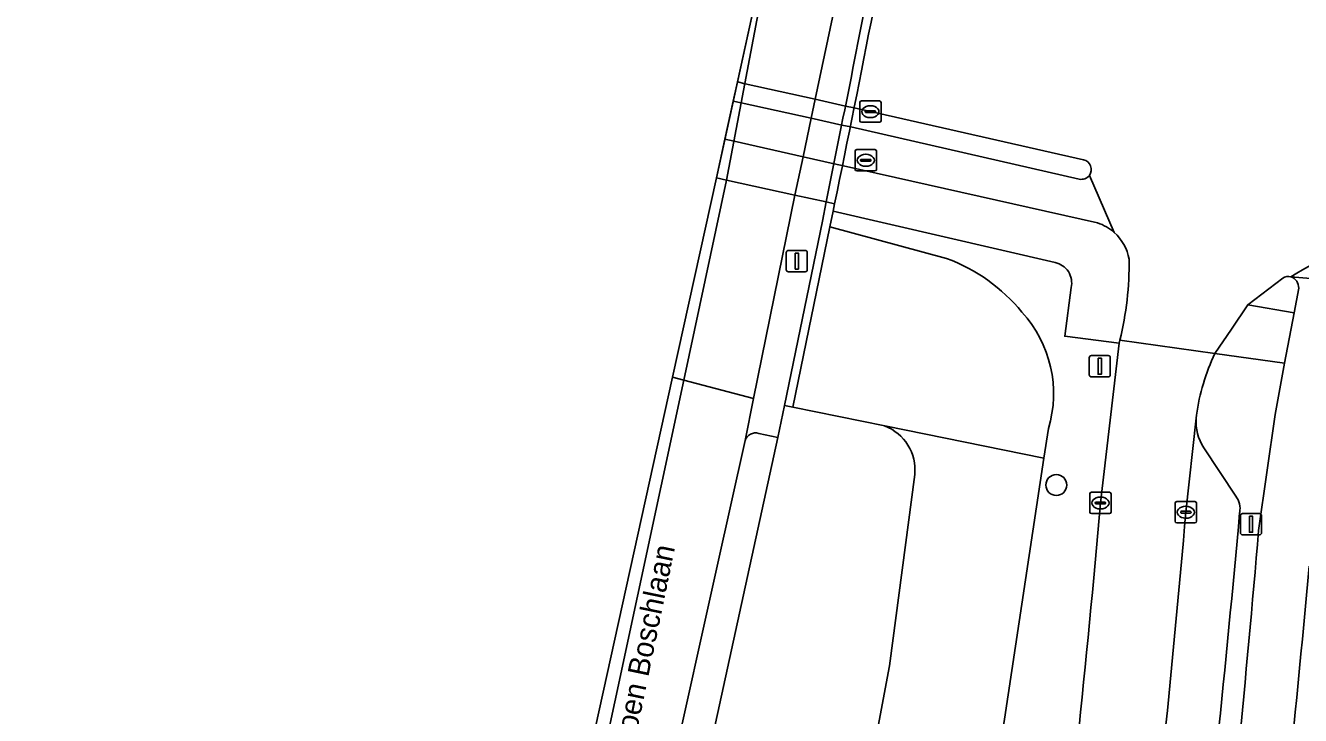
# Model space of a CAD drawing. Extents: x 163008 to 163854, y 382777 to 383982.
# Drawn here: x 163132.1 to 163191.8, y 383017 to 383049.3 of the extents above; entities that cross this region are included whole.
import ezdxf

# ---------------------------------------------------------------- set-up
doc = ezdxf.new("R2010")
doc.units = 0
for name, color, linetype in [('IMGEO_Berm_groen', 7, 'Continuous'), ('IMGEO_Berm_open', 7, 'Continuous'), ('IMGEO_Boom', 7, 'Continuous'), ('IMGEO_Dek', 7, 'Continuous'), ('IMGEO_Fietspad_gesloten', 7, 'Continuous'), ('IMGEO_Fietspad_open', 7, 'Continuous'), ('IMGEO_Kolk', 7, 'Continuous'), ('IMGEO_Lichtmast', 7, 'Continuous'), ('IMGEO_Muur', 7, 'Continuous'), ('IMGEO_Openbare_ruimte_label', 7, 'Continuous'), ('IMGEO_Parkeervlak_open', 7, 'Continuous'), ('IMGEO_Rijbaan_lokaal_gesloten', 7, 'Continuous'), ('IMGEO_Rijbaan_lokaal_open', 7, 'Continuous'), ('IMGEO_Rijbaan_regionaal_gesloten', 7, 'Continuous'), ('IMGEO_Verkeersbordpaal', 7, 'Continuous'), ('IMGEO_Verkeerseiland_open', 7, 'Continuous'), ('IMGEO_Voetpad_open', 7, 'Continuous')]:
    doc.layers.add(name, color=color, linetype=linetype)

msp = doc.modelspace()

# ---------------------------------------------------------------- linework, layer by layer
at = {"layer": 'IMGEO_Berm_groen'}
for points in [[(163180.336, 383038.22), (163169.926, 383040.623), (163169.777, 383039.898), (163175.252, 383038.41)], [(163182.468, 383026.947), (163183.346, 383034.435), (163180.796, 383034.764), (163181.091, 383037.047)], [(163172.347, 383030.56), (163168.045, 383031.437), (163167.653, 383031.517), (163167.335, 383030.022), (163149.123, 382946.557), (163154.271, 382945.466), (163160.728, 382963.579)], [(163165.798, 383029.872), (163164.489, 383023.986), (163162.32, 383014.193), (163161.179, 383008.396), (163159.341, 383000), (163155.385, 382981.922), (163151.253, 382963.125), (163149.141, 382953.609), (163148.39, 382950.256), (163147.641, 382946.871), (163149.123, 382946.557), (163167.335, 383030.022)], [(163167.335, 383030.022), (163166.441, 383030.21)], [(163175.441, 383000), (163179.814, 383029.04), (163172.347, 383030.56)], [(163180.025, 383030.438), (163179.814, 383029.04), (163175.441, 383000), (163174.387, 382993.005)], [(163173.756, 383028.282), (163172.571, 383019.306), (163168.939, 383000), (163166.178, 382985.326)], [(163168.939, 383000), (163172.571, 383019.306), (163173.756, 383028.282)]]:
    msp.add_lwpolyline(points, dxfattribs=at)
for centre, radius, start, end in [((163172.407, 383030.668), 8.248, 39.34225, 69.82508), ((163180.153, 383037.272), 0.965, 346.49168, 79.04294), ((163174.619, 383032.081), 5.65, 343.0934, 42.48156), ((163166.293, 383029.711), 0.52, 73.46038, 161.99793), ((163171.566, 383028.502), 2.201, 354.25273, 69.22292), ((163171.566, 383028.502), 2.201, 354.25273, 69.22292), ((162499.823, 383086.955), 685.278, 353.093589, 354.976304), ((162207.794, 383115.141), 988.678, 353.433903, 354.7099)]:
    msp.add_arc(centre, radius, start, end, dxfattribs=at)
at = {"layer": 'IMGEO_Berm_open'}
for points in [[(163173.566, 383061.585), (163172.181, 383061.888), (163171.751, 383059.56), (163171.37, 383057.502), (163171.203, 383056.602), (163170.292, 383051.673), (163170.161, 383050.966), (163170.118, 383050.764), (163169.088, 383045.877), (163168.9, 383044.986), (163168.519, 383043.183), (163168.14, 383041.382), (163169.604, 383041.061)], [(163169.604, 383041.061), (163168.14, 383041.382), (163166.198, 383031.842), (163165.798, 383029.872)], [(163166.441, 383030.21), (163167.335, 383030.022), (163167.653, 383031.517), (163169.424, 383040.169), (163169.604, 383041.061)], [(163175.252, 383038.41), (163169.777, 383039.898), (163168.045, 383031.437), (163172.347, 383030.56), (163179.814, 383029.04), (163180.025, 383030.438)]]:
    msp.add_lwpolyline(points, dxfattribs=at)
for centre, radius, start, end in [((161334.708, 383411.589), 1871.934, 348.583568, 348.975556), ((163172.407, 383030.668), 8.248, 39.34225, 69.82508), ((163174.619, 383032.081), 5.65, 343.0934, 42.48156), ((163166.293, 383029.711), 0.52, 73.46038, 161.99793)]:
    msp.add_arc(centre, radius, start, end, dxfattribs=at)
at = {"layer": 'IMGEO_Boom'}
msp.add_circle((163180.396, 383027.788), 0.489, dxfattribs=at)
at = {"layer": 'IMGEO_Dek'}
for points in [[(163173.535, 383059.166), (163173.956, 383061.499), (163173.566, 383061.585), (163172.181, 383061.888), (163168.944, 383062.596), (163166.656, 383052.2), (163164.453, 383042.189)], [(163164.453, 383042.189), (163164.453, 383042.189), (163164.932, 383042.084), (163168.14, 383041.382), (163169.604, 383041.061), (163169.999, 383040.975)]]:
    msp.add_lwpolyline(points, dxfattribs=at)
msp.add_arc((162373.029, 383205.331), 813.74, 348.347497, 349.652334, dxfattribs=at)
at = {"layer": 'IMGEO_Fietspad_gesloten'}
for points in [[(163196.682, 383037.106), (163191.402, 383037.555)], [(163191.402, 383037.555), (163196.682, 383037.106)], [(163191.766, 383037.014), (163191.557, 383035.863), (163191.099, 383033.502), (163190.661, 383031.096), (163189.881, 383025.654)]]:
    msp.add_lwpolyline(points, dxfattribs=at)
for centre, radius, start, end in [((163213.311, 383001.216), 42.433, 114.22453, 121.0855), ((163191.197, 383037.024), 0.569, 358.98961, 68.87794), ((162592.859, 383075.119), 599.067, 353.271854, 355.263705), ((162207.794, 383115.141), 988.678, 353.433903, 354.7099)]:
    msp.add_arc(centre, radius, start, end, dxfattribs=at)
at = {"layer": 'IMGEO_Fietspad_open'}
for points in [[(163181.466, 383042.131), (163170.755, 383044.578), (163170.338, 383044.67), (163168.9, 383044.986), (163165.624, 383045.706), (163165.246, 383045.789), (163165.245, 383045.789), (163164.853, 383044.008)], [(163164.853, 383044.008), (163164.854, 383044.008), (163165.281, 383043.913), (163168.519, 383043.183), (163169.977, 383042.855), (163170.411, 383042.757), (163182.325, 383040.076)], [(163183.116, 383039.625), (163181.951, 383042.31)]]:
    msp.add_lwpolyline(points, dxfattribs=at)
for centre, radius, start, end in [((163181.555, 383042.636), 0.513, 259.9809, 320.5345), ((163181.759, 383038.163), 1.995, 47.11575, 73.50376)]:
    msp.add_arc(centre, radius, start, end, dxfattribs=at)
at = {"layer": 'IMGEO_Kolk'}
for p, q in [((163171.179, 383044.872), (163171.179, 383045.724)), ((163171.254, 383045.798), (163172.106, 383045.798)), ((163171.667, 383045.578), (163171.692, 383045.578)), ((163172.18, 383045.724), (163172.18, 383044.872)), ((163171.438, 383045.292), (163171.438, 383045.304)), ((163171.876, 383045.255), (163171.478, 383045.255)), ((163171.481, 383045.341), (163171.879, 383045.341)), ((163171.69, 383045.018), (163171.665, 383045.018)), ((163171.922, 383045.304), (163171.922, 383045.292)), ((163172.106, 383044.798), (163171.254, 383044.798)), ((163170.962, 383042.591), (163170.962, 383043.443)), ((163171.037, 383043.517), (163171.889, 383043.517)), ((163171.45, 383043.297), (163171.475, 383043.297)), ((163171.963, 383043.443), (163171.963, 383042.591)), ((163171.221, 383043.011), (163171.221, 383043.023)), ((163171.659, 383042.974), (163171.261, 383042.974)), ((163171.264, 383043.06), (163171.662, 383043.06)), ((163171.473, 383042.737), (163171.448, 383042.737)), ((163171.705, 383043.023), (163171.705, 383043.011)), ((163171.889, 383042.517), (163171.037, 383042.517)), ((163181.966, 383026.52), (163181.966, 383027.372)), ((163182.041, 383027.446), (163182.893, 383027.446)), ((163182.454, 383027.226), (163182.479, 383027.226)), ((163182.967, 383027.372), (163182.967, 383026.52)), ((163182.893, 383026.446), (163182.041, 383026.446)), ((163182.225, 383026.94), (163182.225, 383026.952)), ((163182.663, 383026.903), (163182.265, 383026.903)), ((163182.268, 383026.989), (163182.666, 383026.989)), ((163182.477, 383026.666), (163182.452, 383026.666)), ((163182.709, 383026.952), (163182.709, 383026.94)), ((163185.971, 383026.086), (163185.971, 383026.938)), ((163186.046, 383027.012), (163186.898, 383027.012)), ((163186.23, 383026.506), (163186.23, 383026.518)), ((163186.668, 383026.469), (163186.27, 383026.469)), ((163186.273, 383026.555), (163186.671, 383026.555)), ((163186.459, 383026.792), (163186.484, 383026.792)), ((163186.714, 383026.518), (163186.714, 383026.506)), ((163186.972, 383026.938), (163186.972, 383026.086)), ((163186.898, 383026.012), (163186.046, 383026.012)), ((163186.482, 383026.232), (163186.457, 383026.232))]:
    msp.add_line(p, q, dxfattribs=at)
for points in [[(163171.179, 383044.872), (163171.179, 383045.724)], [(163171.254, 383045.798), (163172.106, 383045.798)], [(163172.18, 383045.724), (163172.18, 383044.872)], [(163172.106, 383044.798), (163171.254, 383044.798)], [(163170.962, 383042.591), (163170.962, 383043.443)], [(163171.037, 383043.517), (163171.889, 383043.517)], [(163171.963, 383043.443), (163171.963, 383042.591)], [(163171.889, 383042.517), (163171.037, 383042.517)], [(163181.966, 383026.52), (163181.966, 383027.372)], [(163182.041, 383027.446), (163182.893, 383027.446)], [(163182.967, 383027.372), (163182.967, 383026.52)], [(163182.893, 383026.446), (163182.041, 383026.446)], [(163185.971, 383026.086), (163185.971, 383026.938)], [(163186.046, 383027.012), (163186.898, 383027.012)], [(163186.972, 383026.938), (163186.972, 383026.086)], [(163186.898, 383026.012), (163186.046, 383026.012)]]:
    msp.add_lwpolyline(points, dxfattribs=at)
for centre, radius, start, end in [((163171.256, 383045.722), 0.0765, 91.55205, 178.44795), ((163171.256, 383045.722), 0.0765, 91.55205, 178.44795), ((163172.104, 383045.722), 0.0765, 1.55205, 88.44795), ((163172.104, 383045.722), 0.0765, 1.55205, 88.44795), ((163171.478, 383045.301), 0.0403, 85.87752, 175.75265), ((163171.475, 383045.291), 0.0366, 178.93798, 274.71019), ((163171.879, 383045.298), 0.043, 264.86636, 352.45326), ((163171.883, 383045.303), 0.0386, 1.73085, 96.63898), ((163171.256, 383044.874), 0.0765, 181.55205, 268.44795), ((163171.256, 383044.874), 0.0765, 181.55205, 268.44795), ((163172.104, 383044.874), 0.0765, 271.55205, 358.44795), ((163172.104, 383044.874), 0.0765, 271.55205, 358.44795), ((163171.039, 383043.441), 0.0765, 91.55205, 178.44795), ((163171.039, 383043.441), 0.0765, 91.55205, 178.44795), ((163171.887, 383043.441), 0.0765, 1.55205, 88.44795), ((163171.887, 383043.441), 0.0765, 1.55205, 88.44795), ((163171.039, 383042.593), 0.0765, 181.55205, 268.44795), ((163171.039, 383042.593), 0.0765, 181.55205, 268.44795), ((163171.261, 383043.02), 0.0403, 85.87752, 175.75265), ((163171.258, 383043.01), 0.0366, 178.93798, 274.71019), ((163171.662, 383043.017), 0.043, 264.86636, 352.45326), ((163171.666, 383043.022), 0.0386, 1.73085, 96.63898), ((163171.887, 383042.593), 0.0765, 271.55205, 358.44795), ((163171.887, 383042.593), 0.0765, 271.55205, 358.44795), ((163182.043, 383027.37), 0.0765, 91.55205, 178.44795), ((163182.043, 383027.37), 0.0765, 91.55205, 178.44795), ((163182.891, 383027.37), 0.0765, 1.55205, 88.44795), ((163182.891, 383027.37), 0.0765, 1.55205, 88.44795), ((163182.043, 383026.522), 0.0765, 181.55205, 268.44795), ((163182.043, 383026.522), 0.0765, 181.55205, 268.44795), ((163182.265, 383026.949), 0.0403, 85.87752, 175.75265), ((163182.262, 383026.939), 0.0366, 178.93798, 274.71019), ((163182.666, 383026.946), 0.043, 264.86636, 352.45326), ((163182.67, 383026.951), 0.0386, 1.73085, 96.63898), ((163182.891, 383026.522), 0.0765, 271.55205, 358.44795), ((163182.891, 383026.522), 0.0765, 271.55205, 358.44795), ((163186.048, 383026.936), 0.0765, 91.55205, 178.44795), ((163186.048, 383026.936), 0.0765, 91.55205, 178.44795), ((163186.27, 383026.515), 0.0403, 85.87752, 175.75265), ((163186.267, 383026.505), 0.0366, 178.93798, 274.71019), ((163186.671, 383026.512), 0.043, 264.86636, 352.45326), ((163186.675, 383026.517), 0.0386, 1.73085, 96.63898), ((163186.896, 383026.936), 0.0765, 1.55205, 88.44795), ((163186.896, 383026.936), 0.0765, 1.55205, 88.44795), ((163186.048, 383026.088), 0.0765, 181.55205, 268.44795), ((163186.048, 383026.088), 0.0765, 181.55205, 268.44795), ((163186.896, 383026.088), 0.0765, 271.55205, 358.44795), ((163186.896, 383026.088), 0.0765, 271.55205, 358.44795)]:
    msp.add_arc(centre, radius, start, end, dxfattribs=at)
for centre, major_axis, ratio, start_param, end_param in [((163171.666, 383045.298), (-0.387, 0.002), 0.722429, 4.712389, 7.853982), ((163171.691, 383045.298), (-0.39, 0.002), 0.717154, 1.570796, 4.712389), ((163171.449, 383043.017), (-0.387, 0.002), 0.722429, 4.712389, 7.853982), ((163171.474, 383043.017), (-0.39, 0.002), 0.717154, 1.570796, 4.712389), ((163182.453, 383026.946), (-0.387, 0.002), 0.722429, 4.712389, 7.853982), ((163182.478, 383026.946), (-0.39, 0.002), 0.717154, 1.570796, 4.712389), ((163186.458, 383026.512), (-0.387, 0.002), 0.722429, 4.712389, 7.853982), ((163186.483, 383026.512), (-0.39, 0.002), 0.717154, 1.570796, 4.712389)]:
    msp.add_ellipse(centre, major_axis=major_axis, ratio=ratio, start_param=start_param, end_param=end_param, dxfattribs=at)
at = {"layer": 'IMGEO_Lichtmast'}
for p, q in [((163167.73, 383037.887), (163167.73, 383038.687)), ((163167.73, 383038.687), (163167.73, 383037.887)), ((163167.83, 383038.787), (163168.62, 383038.787)), ((163168.62, 383038.787), (163167.83, 383038.787)), ((163168.72, 383038.687), (163168.72, 383037.887)), ((163168.72, 383037.887), (163168.72, 383038.687)), ((163168.62, 383037.787), (163167.83, 383037.787)), ((163167.83, 383037.787), (163168.62, 383037.787)), ((163189.131, 383026.45), (163189.921, 383026.45)), ((163189.921, 383026.45), (163189.131, 383026.45)), ((163189.031, 383025.55), (163189.031, 383026.35)), ((163189.031, 383026.35), (163189.031, 383025.55)), ((163190.021, 383026.35), (163190.021, 383025.55)), ((163190.021, 383025.55), (163190.021, 383026.35)), ((163189.921, 383025.45), (163189.131, 383025.45)), ((163189.131, 383025.45), (163189.921, 383025.45))]:
    msp.add_line(p, q, dxfattribs=at)
for points in [[(163168.15, 383038.662), (163168.3, 383038.662), (163168.3, 383037.912), (163168.15, 383037.912), (163168.15, 383038.662)], [(163189.451, 383026.325), (163189.601, 383026.325), (163189.601, 383025.575), (163189.451, 383025.575), (163189.451, 383026.325)]]:
    msp.add_lwpolyline(points, dxfattribs=at)
for centre, start, end in [((163167.83, 383038.687), 90, 180), ((163167.83, 383038.687), 90, 180), ((163168.62, 383038.687), 0, 90), ((163168.62, 383038.687), 360, 90), ((163167.83, 383037.887), 180, 270), ((163167.83, 383037.887), 180, 270), ((163168.62, 383037.887), 270, 0), ((163168.62, 383037.887), 270, 0), ((163189.131, 383026.35), 90, 180), ((163189.131, 383026.35), 90, 180), ((163189.921, 383026.35), 0, 90), ((163189.921, 383026.35), 360, 90), ((163189.131, 383025.55), 180, 270), ((163189.131, 383025.55), 180, 270), ((163189.921, 383025.55), 270, 0), ((163189.921, 383025.55), 270, 0)]:
    msp.add_arc(centre, 0.1, start, end, dxfattribs=at)
at = {"layer": 'IMGEO_Muur'}
msp.add_lwpolyline([(163169.777, 383039.898), (163169.926, 383040.623), (163169.999, 383040.975), (163169.604, 383041.061), (163169.424, 383040.169), (163167.653, 383031.517), (163168.045, 383031.437)], close=True, dxfattribs=at)
msp.add_lwpolyline([(163169.604, 383041.061), (163169.999, 383040.975)], dxfattribs=at)
for centre, radius, start, end in [((162373.029, 383205.331), 813.74, 348.347497, 349.652334), ((161334.708, 383411.589), 1871.934, 348.583568, 348.975556)]:
    msp.add_arc(centre, radius, start, end, dxfattribs=at)
at = {"layer": 'IMGEO_Parkeervlak_open'}
for points in [[(163186.956, 383030.925), (163186.47, 383026.511)], [(163188.81, 383027.265), (163187.316, 383029.538)]]:
    msp.add_lwpolyline(points, dxfattribs=at)
for centre, radius, start, end in [((163189.149, 383030.754), 2.2, 175.54328, 213.55717), ((163188.069, 383026.681), 0.944, 348.94572, 38.24395), ((162497.785, 383085.878), 691.239, 353.303304, 355.073106), ((162307.605, 383106.279), 884.993, 353.429822, 354.827968)]:
    msp.add_arc(centre, radius, start, end, dxfattribs=at)
at = {"layer": 'IMGEO_Rijbaan_lokaal_gesloten'}
for points in [[(163187.835, 383033.959), (163183.38, 383034.576), (163183.363, 383034.505), (163183.346, 383034.435), (163182.468, 383026.947)], [(163186.47, 383026.511), (163186.956, 383030.925), (163186.971, 383031.065)]]:
    msp.add_lwpolyline(points, dxfattribs=at)
for centre, radius, start, end in [((163196.782, 383029.712), 9.904, 154.60688, 172.14726), ((162499.823, 383086.955), 685.278, 353.093589, 354.976304), ((162497.785, 383085.878), 691.239, 353.303304, 355.073106)]:
    msp.add_arc(centre, radius, start, end, dxfattribs=at)
at = {"layer": 'IMGEO_Rijbaan_lokaal_open'}
for points in [[(163172.284, 383050.29), (163171.852, 383050.385), (163171.491, 383050.464), (163170.118, 383050.764), (163166.733, 383051.506), (163166.514, 383051.554), (163166.514, 383051.554), (163165.443, 383046.689)], [(163165.443, 383046.689), (163165.444, 383046.689), (163165.797, 383046.61), (163169.088, 383045.877), (163170.515, 383045.56), (163170.923, 383045.469), (163171.68, 383045.3), (163181.672, 383043.043)], [(163181.951, 383042.31), (163183.116, 383039.625)], [(163183.38, 383034.576), (163187.835, 383033.959), (163188.606, 383035.097), (163189.376, 383036.235), (163191.013, 383037.493)]]:
    msp.add_lwpolyline(points, dxfattribs=at)
for centre, radius, start, end in [((163181.564, 383042.582), 0.473, 324.89081, 76.7856), ((163181.691, 383038.015), 2.15, 9.77781, 48.49538), ((163213.311, 383001.216), 42.433, 114.22453, 121.0855), ((163168.19, 383038.219), 15.621, 346.5121, 0.58935), ((163191.288, 383037.016), 0.551, 78.10443, 120.00718)]:
    msp.add_arc(centre, radius, start, end, dxfattribs=at)
at = {"layer": 'IMGEO_Rijbaan_regionaal_gesloten'}
for points in [[(163168.007, 383058.339), (163164.932, 383042.084), (163168.14, 383041.382), (163168.519, 383043.183), (163168.9, 383044.986), (163169.088, 383045.877), (163170.118, 383050.764), (163170.161, 383050.966), (163170.292, 383051.673), (163171.203, 383056.602), (163171.37, 383057.502), (163171.751, 383059.56), (163172.181, 383061.888), (163168.944, 383062.596)], [(163162.396, 383032.842), (163162.922, 383032.704), (163164.932, 383042.084), (163164.453, 383042.189), (163164.453, 383042.189)], [(163168.14, 383041.382), (163164.932, 383042.084), (163162.922, 383032.704), (163166.198, 383031.842)], [(163132.054, 382901.625), (163134.341, 382901.12), (163135.144, 382904.805), (163156.456, 383002.541), (163162.922, 383032.704), (163162.396, 383032.842), (163148.675, 382970.495)]]:
    msp.add_lwpolyline(points, close=True, dxfattribs=at)
for points in [[(163168.007, 383058.339), (163166.656, 383052.2), (163164.453, 383042.189), (163164.453, 383042.189), (163164.932, 383042.084), (163168.007, 383058.339)], [(163162.32, 383014.193), (163164.489, 383023.986), (163165.798, 383029.872), (163166.198, 383031.842), (163162.922, 383032.704), (163156.456, 383002.541)]]:
    msp.add_lwpolyline(points, dxfattribs=at)
at = {"layer": 'IMGEO_Verkeersbordpaal'}
for p, q in [((163181.939, 383032.958), (163181.939, 383033.758)), ((163181.939, 383033.758), (163181.939, 383032.958)), ((163182.039, 383033.858), (163182.829, 383033.858)), ((163182.829, 383033.858), (163182.039, 383033.858)), ((163182.929, 383033.758), (163182.929, 383032.958)), ((163182.929, 383032.958), (163182.929, 383033.758)), ((163182.829, 383032.858), (163182.039, 383032.858)), ((163182.039, 383032.858), (163182.829, 383032.858))]:
    msp.add_line(p, q, dxfattribs=at)
msp.add_lwpolyline([(163182.359, 383033.733), (163182.509, 383033.733), (163182.509, 383032.983), (163182.359, 383032.983), (163182.359, 383033.733)], dxfattribs=at)
for centre, start, end in [((163182.039, 383033.758), 90, 180), ((163182.039, 383033.758), 90, 180), ((163182.829, 383033.758), 0, 90), ((163182.829, 383033.758), 360, 90), ((163182.039, 383032.958), 180, 270), ((163182.039, 383032.958), 180, 270), ((163182.829, 383032.958), 270, 0), ((163182.829, 383032.958), 270, 0)]:
    msp.add_arc(centre, 0.1, start, end, dxfattribs=at)
at = {"layer": 'IMGEO_Verkeerseiland_open'}
for points in [[(163181.672, 383043.043), (163171.68, 383045.3), (163170.923, 383045.469), (163170.515, 383045.56), (163169.088, 383045.877), (163165.797, 383046.61), (163165.444, 383046.689), (163165.443, 383046.689), (163165.245, 383045.789)], [(163165.245, 383045.789), (163165.246, 383045.789), (163165.624, 383045.706), (163168.9, 383044.986), (163170.338, 383044.67), (163170.755, 383044.578), (163181.466, 383042.131)], [(163191.013, 383037.493), (163189.376, 383036.235), (163191.557, 383035.863), (163191.766, 383037.014)], [(163189.881, 383025.654), (163190.661, 383031.096), (163191.099, 383033.502), (163187.835, 383033.959)], [(163186.971, 383031.065), (163186.956, 383030.925)], [(163187.316, 383029.538), (163188.81, 383027.265)]]:
    msp.add_lwpolyline(points, dxfattribs=at)
for centre, radius, start, end in [((163181.564, 383042.582), 0.473, 324.89081, 76.7856), ((163181.555, 383042.636), 0.513, 259.9809, 320.5345), ((163191.288, 383037.016), 0.551, 78.10443, 120.00718), ((163191.197, 383037.024), 0.569, 358.98961, 68.87794), ((163196.782, 383029.712), 9.904, 154.60688, 172.14726), ((163189.149, 383030.754), 2.2, 175.54328, 213.55717), ((163188.069, 383026.681), 0.944, 348.94572, 38.24395), ((162307.605, 383106.279), 884.993, 353.429822, 354.827968), ((162592.859, 383075.119), 599.067, 353.271854, 355.263705)]:
    msp.add_arc(centre, radius, start, end, dxfattribs=at)
at = {"layer": 'IMGEO_Voetpad_open'}
for points in [[(163182.325, 383040.076), (163170.411, 383042.757), (163169.977, 383042.855), (163168.519, 383043.183), (163165.281, 383043.913), (163164.854, 383044.008), (163164.853, 383044.008), (163164.453, 383042.189)], [(163164.453, 383042.189), (163164.453, 383042.189), (163164.932, 383042.084), (163168.14, 383041.382), (163169.604, 383041.061), (163169.999, 383040.975), (163169.926, 383040.623), (163180.336, 383038.22)], [(163181.091, 383037.047), (163180.796, 383034.764), (163183.346, 383034.435), (163183.363, 383034.505), (163183.38, 383034.576)]]:
    msp.add_lwpolyline(points, dxfattribs=at)
msp.add_lwpolyline([(163187.835, 383033.959), (163191.099, 383033.502), (163191.557, 383035.863), (163189.376, 383036.235), (163188.606, 383035.097)], close=True, dxfattribs=at)
for centre, radius, start, end in [((163181.759, 383038.163), 1.995, 47.11575, 73.50376), ((163181.691, 383038.015), 2.15, 9.77781, 48.49538), ((163180.153, 383037.272), 0.965, 346.49168, 79.04294), ((163168.19, 383038.219), 15.621, 346.5121, 0.58935)]:
    msp.add_arc(centre, radius, start, end, dxfattribs=at)

# ---------------------------------------------------------------- texts
at = {"layer": 'IMGEO_Openbare_ruimte_label'}
msp.add_text('Jeroen Boschlaan', height=1, rotation=78.3416, dxfattribs=at).set_placement((163160.356, 383014.386))

doc.saveas('drawing.dxf')
